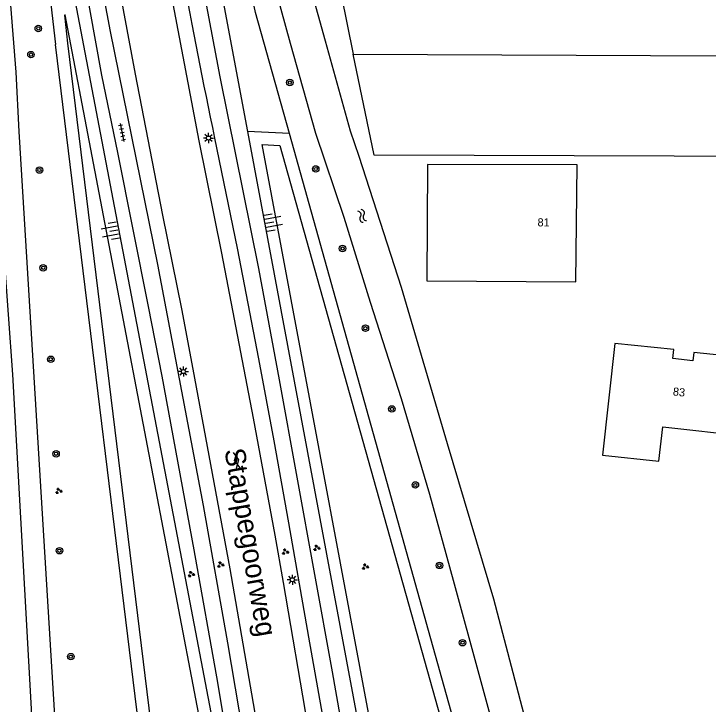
# Model space of a CAD drawing. Extents: x 132994 to 136000, y 393499 to 395512.
# Drawn here: x 133877.6 to 133962.8, y 394251.1 to 394335.9 of the extents above; entities that cross this region are included whole.
import ezdxf

# ---------------------------------------------------------------- set-up
doc = ezdxf.new("R2010")
doc.units = 0
for name, color, linetype in [('gg-anno-huisnummerreeks BGT', 7, 'Continuous'), ('gg-anno-openbare ruimte label', 7, 'Continuous'), ('gg-bbg-gedigitaliseerde bebouwing', 7, 'Continuous'), ('gg-bbg-hoofdgebouw', 7, 'Continuous'), ('gg-bbg-open loods', 7, 'Continuous'), ('gg-knt-BGT kruinlijn', 7, 'Continuous'), ('gg-knt-bovenkant onderkant talud', 7, 'Continuous'), ('gg-knt-verharding', 7, 'Continuous'), ('gg-kntw-bovenkant insteek waterloop', 7, 'Continuous'), ('gt-grn-groengrens', 7, 'Continuous'), ('gt-grn-vlakafsluiter', 7, 'Continuous'), ('gt-symb-boom', 7, 'Continuous'), ('gt-symb-gesloten verharding', 7, 'Continuous'), ('gt-symb-groenvak', 7, 'Continuous'), ('gt-symb-lichtmast', 7, 'Continuous'), ('gt-symb-talud symbool', 7, 'Continuous'), ('gt-symb-tegel verharding', 7, 'Continuous'), ('gt-symb-watersymbool', 7, 'Continuous')]:
    doc.layers.add(name, color=color, linetype=linetype)

# ---------------------------------------------------------------- blocks, each defined once
blk = doc.blocks.new('gt0-BOOM')
at = {"layer": 'gt-symb-boom'}
for radius in [0.4, 0.2]:
    blk.add_circle((0, 0), radius, dxfattribs=at)
blk = doc.blocks.new('gt0-GRVAK')
at = {"layer": 'gt-symb-groenvak'}
for p, q in [((-0.11, 0.189), (-0.228, 0.24)), ((-0.182, 0.153), (0.088, 0.153)), ((-0.091, 0.211), (-0.156, 0.322)), ((-0.047, 0.214), (-0.047, 0.393)), ((-0.004, 0.211), (0.061, 0.322)), ((0.015, 0.189), (0.133, 0.24)), ((0.262, -0.052), (0.197, 0.059)), ((0.305, -0.049), (0.305, 0.13)), ((0.349, -0.052), (0.414, 0.059)), ((-0.245, -0.228), (-0.363, -0.177)), ((-0.318, -0.264), (-0.047, -0.264)), ((-0.226, -0.206), (-0.291, -0.095)), ((-0.183, -0.203), (-0.183, -0.024)), ((-0.139, -0.206), (-0.074, -0.095)), ((-0.12, -0.228), (-0.002, -0.177)), ((0.243, -0.074), (0.125, -0.023)), ((0.17, -0.11), (0.441, -0.11)), ((0.368, -0.074), (0.486, -0.023))]:
    blk.add_line(p, q, dxfattribs=at)
blk = doc.blocks.new('gt0-LMAST')
at = {"layer": 'gt-symb-lichtmast'}
for p, q in [((-0.182, 0.173), (-0.447, 0.438)), ((-0.005, 0.246), (-0.005, 0.621)), ((0.172, 0.173), (0.437, 0.438)), ((-0.255, -0.004), (-0.63, -0.004)), ((-0.182, -0.181), (-0.447, -0.446)), ((-0.005, -0.254), (-0.005, -0.629)), ((0.437, -0.446), (0.172, -0.181)), ((0.245, -0.004), (0.62, -0.004))]:
    blk.add_line(p, q, dxfattribs=at)
blk.add_circle((-0.005, -0.004), 0.25, dxfattribs=at)
blk = doc.blocks.new('gt0-TALUD_1')
at = {"layer": 'gt-symb-talud symbool'}
for p, q in [((-1, -1), (-1, 0)), ((-0.5, -2), (-0.5, 0)), ((0, -1), (0, 0)), ((0.5, -2), (0.5, 0)), ((1, -1), (1, 0))]:
    blk.add_line(p, q, dxfattribs=at)
blk = doc.blocks.new('gt0-WA')
at = {"layer": 'gt-symb-watersymbool'}
for centre, start, end in [((-0.323, 0.022), 28.07249, 151.92751), ((0.427, 0.422), 208.07248, 331.92751), ((-0.323, -0.428), 28.07249, 151.92751), ((0.427, -0.028), 208.07248, 331.92751)]:
    blk.add_arc(centre, 0.425, start, end, dxfattribs=at)
blk = doc.blocks.new('gt0-TEG1')
at = {"layer": 'gt-symb-tegel verharding'}
for p, q in [((-1.125, 0), (1.125, 0)), ((-0.9, -0.25), (-0.9, 0.25)), ((-0.45, -0.25), (-0.45, 0.25)), ((0, -0.25), (0, 0.25)), ((0.45, -0.25), (0.45, 0.25)), ((0.9, -0.25), (0.9, 0.25))]:
    blk.add_line(p, q, dxfattribs=at)
blk = doc.blocks.new('gt0-GESVH1')
at = {"layer": 'gt-symb-gesloten verharding'}
for p, q in [((-0.992, -0.261), (0.008, 0.239)), ((0.008, -0.261), (-0.992, 0.239)), ((0.008, 0.239), (1.008, -0.261)), ((1.008, 0.239), (0.008, -0.261))]:
    blk.add_line(p, q, dxfattribs=at)

msp = doc.modelspace()

# ---------------------------------------------------------------- linework, layer by layer
at = {"layer": 'gg-bbg-gedigitaliseerde bebouwing'}
msp.add_lwpolyline([(133951.36, 394295.38), (133949.855, 394281.692), (133956.778, 394280.931), (133957.241, 394285.137), (133967.506, 394284.008), (133968.55, 394293.5)], dxfattribs=at)
at = {"layer": 'gg-bbg-hoofdgebouw'}
for points in [[(133928.36, 394317.38), (133928.25, 394303.08), (133946.57, 394302.96), (133946.71, 394317.31), (133928.36, 394317.38)], [(133968.55, 394293.5), (133961.04, 394294.28), (133960.94, 394293.27), (133958.48, 394293.54), (133958.59, 394294.65), (133951.36, 394295.38)]]:
    msp.add_lwpolyline(points, dxfattribs=at)
at = {"layer": 'gg-bbg-open loods'}
msp.add_line((133919.224, 394330.914), (133969.008, 394330.693), dxfattribs=at)
msp.add_lwpolyline([(133970.935, 394318.346), (133921.782, 394318.522), (133919.224, 394330.914)], dxfattribs=at)
at = {"layer": 'gg-knt-BGT kruinlijn'}
for points in [[(133893.85, 394400.21), (133896.83, 394371.65), (133906.225, 394321.405)], [(133885.075, 394337.356), (133901.89, 394249.22), (133909.269, 394201.467)], [(133906.225, 394321.405), (133923.3, 394230.09), (133925.659, 394212.097)]]:
    msp.add_lwpolyline(points, dxfattribs=at)
at = {"layer": 'gg-knt-bovenkant onderkant talud'}
msp.add_line((133882.102, 394337.076), (133882.644, 394332.094), dxfattribs=at)
for points in [[(133911.381, 394321.171), (133907.22, 394336.02), (133893.85, 394400.21)], [(133900.04, 394194.32), (133899.5, 394197.31), (133896.99, 394221.51), (133894.48, 394235.33), (133882.644, 394332.094)], [(133937.703, 394213.81), (133932.05, 394247.42), (133911.381, 394321.171)]]:
    msp.add_lwpolyline(points, dxfattribs=at)
at = {"layer": 'gg-knt-verharding'}
for points in [[(133885.926, 394467.954), (133886.304, 394460.691), (133886.983, 394449.525), (133888.563, 394427.18), (133889.076, 394421.938), (133891.051, 394403.901), (133891.971, 394396.114), (133893.03, 394387.669), (133894.166, 394379.234), (133895.634, 394369.091), (133897.209, 394358.964), (133898.672, 394350.506), (133900.217, 394342.063), (133902.842, 394328.145), (133907.601, 394304.587), (133910.152, 394290.922), (133916.623, 394255.051), (133918.508, 394244.33), (133920.312, 394233.596), (133922.072, 394222.216), (133923.704, 394210.816)], [(133914.492, 394201.43), (133914.922, 394201.551), (133909.182, 394237.774), (133907.13, 394250.223), (133904.126, 394267.699), (133899.573, 394292.24), (133898.169, 394299.628), (133895.847, 394311.143), (133892.469, 394328.444), (133889.091, 394346.732), (133887.821, 394354.415), (133887.478, 394356.258), (133887.07, 394358.091), (133886.939, 394358.041), (133885.685, 394362.738), (133885.35, 394364.132)], [(133893.157, 394360.244), (133893.281, 394359.263), (133893.141, 394359.261), (133896.331, 394341.01), (133900.265, 394320.284), (133903.052, 394306.479), (133906.93, 394286.231), (133909.606, 394271.846), (133910.631, 394266.053), (133913.617, 394248.516), (133916.857, 394228.312), (133921.111, 394200.171), (133921.621, 394200.18)], [(133909.942, 394208.864), (133907.184, 394225.976), (133902.597, 394253.764), (133899.706, 394270.059), (133895.769, 394291.358), (133894.102, 394299.913), (133890.306, 394318.855), (133888.356, 394328.339), (133886.175, 394340.354), (133884.109, 394352.39), (133883.42, 394356.829)], [(133874.631, 394354.4), (133876.272, 394344.335), (133876.757, 394340.644), (133877.121, 394336.94), (133877.79, 394328.7), (133878.162, 394321.43), (133882.671, 394247.651), (133884.522, 394226.231), (133881.35, 394225.746), (133879.861, 394247.581), (133877.441, 394291.59), (133874.702, 394328.42), (133874.428, 394332.554), (133874.031, 394336.679), (133872.247, 394349.202), (133871.441, 394353.534)], [(133913.551, 394202.153), (133911.701, 394211.012), (133906.169, 394244.83), (133903.834, 394258.618), (133900.828, 394275.487), (133895.238, 394305.089), (133889.43, 394333.696), (133888.614, 394338.082), (133887.369, 394345.559)], [(133902.194, 394320.623), (133904.957, 394307.076), (133907.606, 394293.506), (133909.475, 394283.438), (133911.279, 394273.359), (133913.727, 394259.32), (133916.086, 394246.194), (133918.459, 394231.767), (133920.735, 394217.325), (133921.489, 394211.92), (133922.166, 394206.504), (133922.128, 394206.408)]]:
    msp.add_lwpolyline(points, dxfattribs=at)
msp.add_arc((134717.537, 394489.863), 832.723, 188.869795, 191.726319, dxfattribs=at)
at = {"layer": 'gg-kntw-bovenkant insteek waterloop'}
for points in [[(133896.443, 394399.125), (133898.044, 394391.025), (133898.468, 394387.726), (133899.178, 394383.45), (133901.088, 394373.729), (133903.613, 394363.488), (133906.407, 394352.614), (133908.62, 394342.756), (133911.499, 394332.282), (133914.599, 394321.222), (133918.065, 394310.919), (133921.29, 394300.458), (133925.113, 394288.635), (133928.584, 394276.898), (133931.517, 394266.326), (133937.92, 394242.78)], [(133908.637, 394360.691), (133909.442, 394357.322), (133910.676, 394352.876), (133912.889, 394343.018), (133915.768, 394332.544), (133918.868, 394321.484), (133919.902, 394318.41), (133925.127, 394302.29), (133930.767, 394283.118), (133936.454, 394264.045), (133941.446, 394244.994), (133946.172, 394227.713), (133947.657, 394221.334), (133948.091, 394217.191)]]:
    msp.add_lwpolyline(points, dxfattribs=at)
at = {"layer": 'gt-grn-groengrens'}
msp.add_line((133911.381, 394321.171), (133906.225, 394321.405), dxfattribs=at)
for points in [[(133884.134, 394332.266), (133895.964, 394235.555), (133898.476, 394221.722), (133900.986, 394197.521), (133901.498, 394194.689), (133904.999, 394190.338), (133907.111, 394189.438), (133909.01, 394197.477), (133907.567, 394200.61), (133907.746, 394201.501), (133900.412, 394248.965), (133883.857, 394335.735), (133883.758, 394335.725), (133884.134, 394332.266)], [(133927.128, 394212.434), (133924.782, 394230.326), (133908.047, 394319.821), (133910.23, 394319.722), (133930.584, 394247.092), (133936.253, 394213.388), (133942.734, 394198.028), (133948.121, 394193.363), (133953.57, 394187.299), (133952.986, 394183.602), (133951.536, 394183.826), (133950.808, 394182.096)]]:
    msp.add_lwpolyline(points, dxfattribs=at)
at = {"layer": 'gt-grn-vlakafsluiter'}
msp.add_lwpolyline([(133917.588, 394353.675), (133914.741, 394353.016), (133919.224, 394330.914)], dxfattribs=at)

# ---------------------------------------------------------------- block references
at = {"layer": 'gt-symb-boom'}
for p in [(133880.551, 394334.076), (133879.651, 394330.864), (133911.44, 394327.43), (133880.69, 394316.694), (133914.622, 394316.818), (133917.919, 394307.053), (133881.155, 394304.691), (133920.722, 394297.268), (133882.083, 394293.449), (133923.975, 394287.35), (133882.733, 394281.849), (133926.856, 394278.016), (133883.145, 394269.941), (133929.813, 394268.139), (133932.655, 394258.649), (133884.538, 394256.936)]:
    msp.add_blockref('gt0-BOOM', p, dxfattribs=at)
at = {"layer": 'gt-symb-gesloten verharding', "rotation": -79.5106101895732}
msp.add_blockref('gt0-GESVH1', (133904.908, 394281.076), dxfattribs=at)
at = {"layer": 'gt-symb-groenvak'}
for p in [(133883.053, 394277.269), (133910.875, 394269.811), (133914.731, 394270.283), (133902.929, 394268.237), (133920.701, 394267.981), (133899.31, 394267.056)]:
    msp.add_blockref('gt0-GRVAK', p, dxfattribs=at)
at = {"layer": 'gt-symb-lichtmast'}
for p in [(133901.457, 394320.621), (133898.373, 394291.948), (133911.756, 394266.376)]:
    msp.add_blockref('gt0-LMAST', p, dxfattribs=at)
at = {"layer": 'gt-symb-talud symbool'}
for p, xscale, yscale, rotation in [((133908.478, 394310.111), 1.0000724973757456, 1.0000724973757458, 100.60205828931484), ((133890.32, 394309.365), 0.9996464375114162, 0.9996464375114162, -79.21838326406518)]:
    msp.add_blockref('gt0-TALUD_1', p, dxfattribs=dict(at, xscale=xscale, yscale=yscale, rotation=rotation))
at = {"layer": 'gt-symb-tegel verharding', "rotation": -78.46537934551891}
msp.add_blockref('gt0-TEG1', (133890.84, 394321.308), dxfattribs=at)
at = {"layer": 'gt-symb-watersymbool', "rotation": -64.35692916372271}
msp.add_blockref('gt0-WA', (133920.297, 394311.1), dxfattribs=at)

# ---------------------------------------------------------------- texts
at = {"layer": 'gg-anno-huisnummerreeks BGT'}
for s, rotation, p in [('81', 359.4, (133941.859, 394309.771)), ('83', 353.7, (133958.447, 394289.017))]:
    msp.add_text(s, height=1, rotation=rotation, dxfattribs=at).set_placement(p)
at = {"layer": 'gg-anno-openbare ruimte label'}
msp.add_text('Stappegoorweg', height=2.5, rotation=279.9, dxfattribs=at).set_placement((133903.394, 394282.307))

doc.saveas('drawing.dxf')
